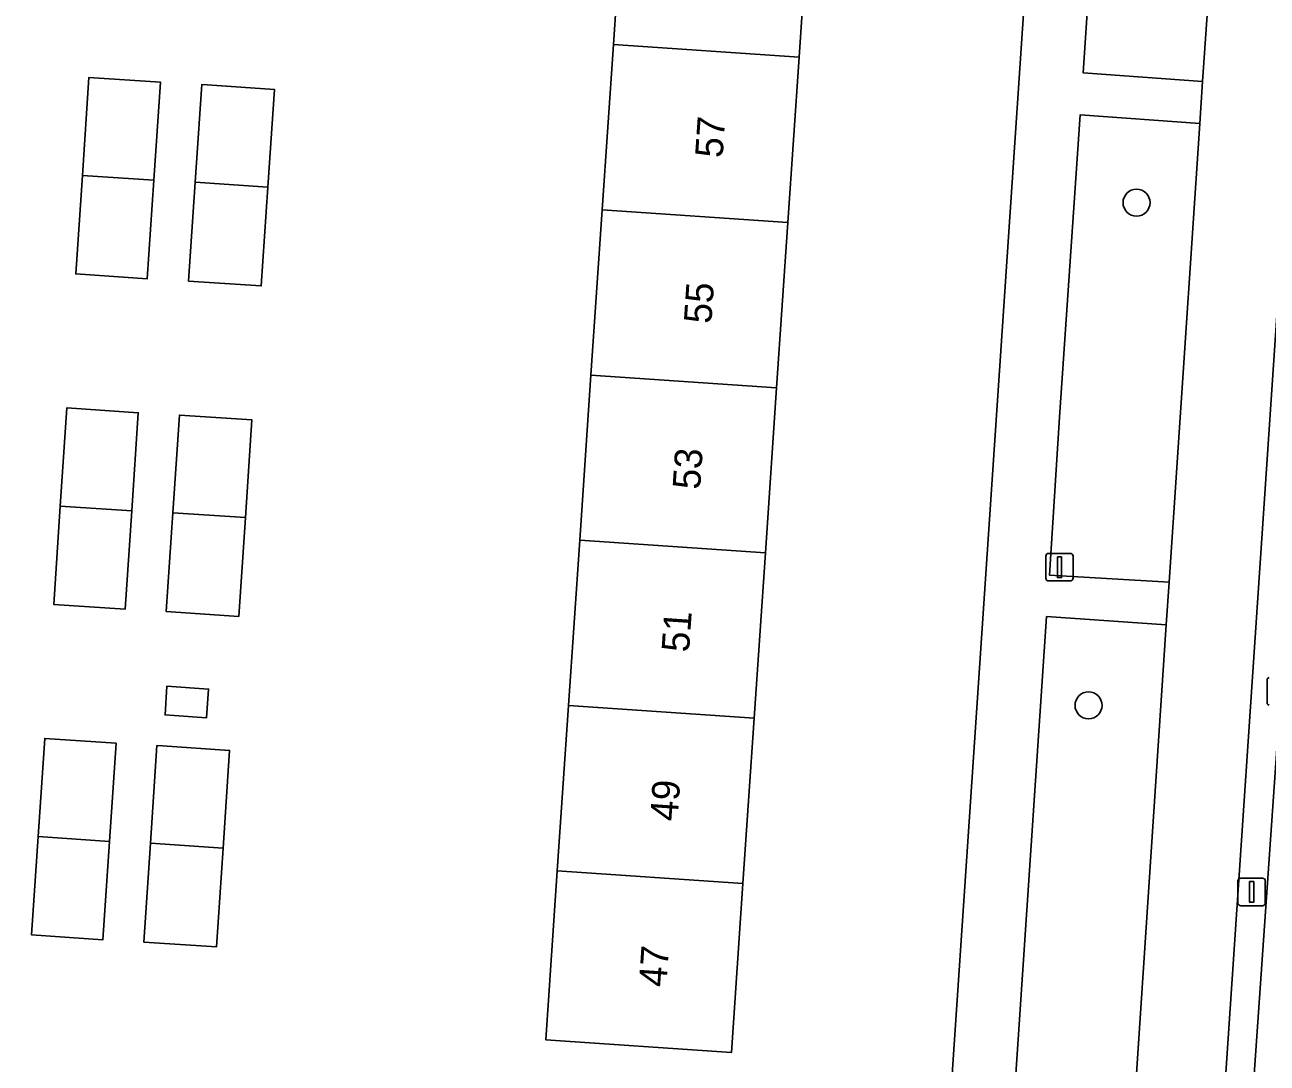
# Model space of a CAD drawing. Extents: x 161848 to 162726, y 385382 to 386521.
# Drawn here: x 161982.91 to 162027.96, y 385893.06 to 385930.71 of the extents above; entities that cross this region are included whole.
import ezdxf

# ---------------------------------------------------------------- set-up
doc = ezdxf.new("R2010")
doc.units = 0
for name, color, linetype in [('IMGEO_Boom', 7, 'Continuous'), ('IMGEO_Erf', 7, 'Continuous'), ('IMGEO_Fietspad_gesloten', 7, 'Continuous'), ('IMGEO_Groenvoorziening', 7, 'Continuous'), ('IMGEO_Kolk', 7, 'Continuous'), ('IMGEO_Lichtmast', 7, 'Continuous'), ('IMGEO_Pand', 7, 'Continuous'), ('IMGEO_Pand_nummerreeks', 7, 'Continuous'), ('IMGEO_Rijbaan_lokaal_open', 7, 'Continuous'), ('IMGEO_Verkeerseiland_open', 7, 'Continuous'), ('IMGEO_Voetpad_open', 7, 'Continuous')]:
    doc.layers.add(name, color=color, linetype=linetype)

msp = doc.modelspace()

# ---------------------------------------------------------------- linework, layer by layer
at = {"layer": 'IMGEO_Boom'}
for centre in [(162023.227, 385924.259), (162021.486, 385906.032)]:
    msp.add_circle(centre, 0.489, dxfattribs=at)
at = {"layer": 'IMGEO_Erf'}
for points in [[(161964.413, 385968.919), (161959.389, 385894.166), (161966.417, 385893.698), (161969.448, 385893.493), (161972.48, 385893.288), (161975.512, 385893.084), (161978.543, 385892.879), (161981.575, 385892.674), (161984.606, 385892.469), (161984.206, 385886.51), (161985.726, 385886.39), (161986.122, 385892.367), (161989.19, 385892.16), (161992.258, 385891.952), (161995.326, 385891.745), (161998.394, 385891.537), (162000, 385891.426), (162005.37, 385891.056), (162016.387, 385890.314), (162021.428, 385965.253)], [(162011.394, 385935.525), (162010.988, 385929.534), (162010.581, 385923.542), (162010.174, 385917.551), (162009.768, 385911.56), (162009.361, 385905.569), (162008.955, 385899.577), (162008.539, 385893.449), (162001.805, 385893.906), (162002.221, 385900.034), (162002.627, 385906.026), (162003.034, 385912.017), (162003.44, 385918.008), (162003.847, 385923.999), (162004.254, 385929.991), (162004.66, 385935.982)]]:
    msp.add_lwpolyline(points, dxfattribs=at)
for points in [[(161987.349, 385921.503), (161984.759, 385921.678), (161984.998, 385925.243), (161985.236, 385928.802), (161987.826, 385928.628), (161987.588, 385925.069)], [(161991.961, 385928.363), (161991.723, 385924.822), (161991.483, 385921.239), (161988.851, 385921.415), (161989.091, 385925), (161989.328, 385928.54), (161989.528, 385928.527)], [(161986.785, 385913.086), (161986.546, 385909.52), (161983.956, 385909.695), (161984.195, 385913.26), (161984.433, 385916.819), (161987.023, 385916.645)], [(161991.148, 385916.381), (161990.91, 385912.84), (161990.67, 385909.257), (161988.038, 385909.433), (161988.278, 385913.018), (161988.515, 385916.558), (161988.715, 385916.545)], [(161989.573, 385906.625), (161989.503, 385905.587), (161988.323, 385905.666), (161987.994, 385905.688), (161988.063, 385906.726)], [(161985.743, 385897.537), (161983.153, 385897.712), (161983.392, 385901.277), (161983.63, 385904.836), (161986.22, 385904.662), (161985.982, 385901.103)], [(161990.335, 385904.398), (161990.097, 385900.857), (161989.857, 385897.274), (161987.225, 385897.45), (161987.465, 385901.035), (161987.702, 385904.575), (161987.902, 385904.562)]]:
    msp.add_lwpolyline(points, close=True, dxfattribs=at)
at = {"layer": 'IMGEO_Fietspad_gesloten'}
msp.add_lwpolyline([(162028.131, 385965.466), (162026.762, 385945.023), (162026.66, 385943.493), (162025.622, 385928.649), (162025.529, 385927.132), (162024.408, 385910.496), (162024.304, 385908.947), (162023.196, 385892.308), (162023.099, 385890.829), (162022.483, 385881.396), (162022.134, 385876.254), (162021.781, 385871.05), (162019.969, 385844.333), (162019.619, 385839.181), (162022.824, 385838.901), (162023.501, 385849.019), (162024.331, 385861.035), (162025.665, 385880.852), (162031.29, 385964.339)], dxfattribs=at)
at = {"layer": 'IMGEO_Groenvoorziening'}
for points in [[(162026.66, 385943.493), (162022.288, 385943.812), (162021.291, 385928.968), (162025.622, 385928.649)], [(162025.529, 385927.132), (162021.189, 385927.446), (162020.429, 385916.476), (162020.073, 385910.75), (162024.408, 385910.496)], [(162023.196, 385892.308), (162024.304, 385908.947), (162019.963, 385909.25), (162018.847, 385892.662)]]:
    msp.add_lwpolyline(points, close=True, dxfattribs=at)
at = {"layer": 'IMGEO_Kolk'}
msp.add_line((162027.964, 385906.117), (162027.964, 385906.969), dxfattribs=at)
msp.add_lwpolyline([(162027.964, 385906.117), (162027.964, 385906.969)], dxfattribs=at)
for centre, start, end in [((162028.041, 385906.967), 91.552, 178.448), ((162028.041, 385906.967), 91.552, 178.448), ((162028.041, 385906.119), 181.552, 268.448), ((162028.041, 385906.119), 181.552, 268.448)]:
    msp.add_arc(centre, 0.0765, start, end, dxfattribs=at)
at = {"layer": 'IMGEO_Lichtmast'}
for p, q in [((162019.937, 385910.643), (162019.937, 385911.443)), ((162019.937, 385911.443), (162019.937, 385910.643)), ((162020.037, 385911.543), (162020.827, 385911.543)), ((162020.827, 385911.543), (162020.037, 385911.543)), ((162020.927, 385911.443), (162020.927, 385910.643)), ((162020.927, 385910.643), (162020.927, 385911.443)), ((162020.827, 385910.543), (162020.037, 385910.543)), ((162020.037, 385910.543), (162020.827, 385910.543)), ((162026.907, 385898.869), (162026.907, 385899.669)), ((162026.907, 385899.669), (162026.907, 385898.869)), ((162027.007, 385899.769), (162027.797, 385899.769)), ((162027.797, 385899.769), (162027.007, 385899.769)), ((162027.897, 385899.669), (162027.897, 385898.869)), ((162027.897, 385898.869), (162027.897, 385899.669)), ((162027.797, 385898.769), (162027.007, 385898.769)), ((162027.007, 385898.769), (162027.797, 385898.769))]:
    msp.add_line(p, q, dxfattribs=at)
for points in [[(162020.357, 385911.418), (162020.507, 385911.418), (162020.507, 385910.668), (162020.357, 385910.668), (162020.357, 385911.418)], [(162027.327, 385899.644), (162027.477, 385899.644), (162027.477, 385898.894), (162027.327, 385898.894), (162027.327, 385899.644)]]:
    msp.add_lwpolyline(points, dxfattribs=at)
for centre, start, end in [((162020.037, 385911.443), 90, 180), ((162020.037, 385911.443), 90, 180), ((162020.827, 385911.443), 0, 90), ((162020.827, 385911.443), 360, 90), ((162020.037, 385910.643), 180, 270), ((162020.037, 385910.643), 180, 270), ((162020.827, 385910.643), 270, 0), ((162020.827, 385910.643), 270, 0), ((162027.007, 385899.669), 90, 180), ((162027.007, 385899.669), 90, 180), ((162027.797, 385899.669), 0, 90), ((162027.797, 385899.669), 360, 90), ((162027.007, 385898.869), 180, 270), ((162027.007, 385898.869), 180, 270), ((162027.797, 385898.869), 270, 0), ((162027.797, 385898.869), 270, 0)]:
    msp.add_arc(centre, 0.1, start, end, dxfattribs=at)
at = {"layer": 'IMGEO_Pand'}
for points in [[(162011.394, 385935.525), (162004.66, 385935.982), (162004.254, 385929.991), (162010.988, 385929.534)], [(162010.988, 385929.534), (162004.254, 385929.991), (162003.847, 385923.999), (162010.581, 385923.542)], [(161987.826, 385928.628), (161985.236, 385928.802), (161984.998, 385925.243), (161987.588, 385925.069)], [(161991.723, 385924.822), (161991.961, 385928.363), (161989.528, 385928.527), (161989.328, 385928.54), (161989.091, 385925)], [(161984.759, 385921.678), (161987.349, 385921.503), (161987.588, 385925.069), (161984.998, 385925.243)], [(161988.851, 385921.415), (161991.483, 385921.239), (161991.723, 385924.822), (161989.091, 385925)], [(162010.581, 385923.542), (162003.847, 385923.999), (162003.44, 385918.008), (162010.174, 385917.551)], [(162010.174, 385917.551), (162003.44, 385918.008), (162003.034, 385912.017), (162009.768, 385911.56)], [(161987.023, 385916.645), (161984.433, 385916.819), (161984.195, 385913.26), (161986.785, 385913.086)], [(161990.91, 385912.84), (161991.148, 385916.381), (161988.715, 385916.545), (161988.515, 385916.558), (161988.278, 385913.018)], [(161983.956, 385909.695), (161986.546, 385909.52), (161986.785, 385913.086), (161984.195, 385913.26)], [(161988.038, 385909.433), (161990.67, 385909.257), (161990.91, 385912.84), (161988.278, 385913.018)], [(162009.768, 385911.56), (162003.034, 385912.017), (162002.627, 385906.026), (162009.361, 385905.569)], [(161987.994, 385905.688), (161988.323, 385905.666), (161989.503, 385905.587), (161989.573, 385906.625), (161988.063, 385906.726)], [(162009.361, 385905.569), (162002.627, 385906.026), (162002.221, 385900.034), (162008.955, 385899.577)], [(161986.22, 385904.662), (161983.63, 385904.836), (161983.392, 385901.277), (161985.982, 385901.103)], [(161990.097, 385900.857), (161990.335, 385904.398), (161987.902, 385904.562), (161987.702, 385904.575), (161987.465, 385901.035)], [(161983.153, 385897.712), (161985.743, 385897.537), (161985.982, 385901.103), (161983.392, 385901.277)], [(161987.225, 385897.45), (161989.857, 385897.274), (161990.097, 385900.857), (161987.465, 385901.035)], [(162001.805, 385893.906), (162008.539, 385893.449), (162008.955, 385899.577), (162002.221, 385900.034)]]:
    msp.add_lwpolyline(points, close=True, dxfattribs=at)
at = {"layer": 'IMGEO_Rijbaan_lokaal_open'}
msp.add_lwpolyline([(162041.102, 386004.154), (162041.12, 386004.571), (162045.689, 386072.893), (162046.97, 386091.978), (162040.968, 386092.437), (162035.482, 386011.093), (162034.343, 385994.018), (162033.471, 385981.124), (162032.304, 385964.271), (162028.465, 385906.543), (162026.839, 385883.258), (162032.937, 385882.841), (162035.569, 385921.295)], dxfattribs=at)
at = {"layer": 'IMGEO_Verkeerseiland_open'}
msp.add_lwpolyline([(162031.29, 385964.339), (162025.665, 385880.852), (162026.657, 385880.78), (162026.839, 385883.258), (162028.465, 385906.543), (162032.304, 385964.271)], close=True, dxfattribs=at)
at = {"layer": 'IMGEO_Voetpad_open'}
for points in [[(162024.417, 385977.147), (162022.248, 385977.26), (162022.086, 385975.013), (162021.69, 385969.861), (162021.428, 385965.253), (162016.387, 385890.314), (162015.467, 385876.641), (162015.241, 385876.631), (162014.909, 385871.646), (162019.923, 385871.211), (162019.65, 385867.208), (162019.318, 385862.334), (162019.302, 385862.103), (162016.633, 385862.282), (162016.617, 385862.075), (162014.406, 385862.215), (162014.297, 385860.555), (162019.019, 385860.238), (162018.504, 385849.346)], [(162018.047, 385880.828), (162018.756, 385891.05), (162023.099, 385890.829), (162023.196, 385892.308), (162018.847, 385892.662), (162019.963, 385909.25), (162024.304, 385908.947), (162024.408, 385910.496), (162020.073, 385910.75), (162020.429, 385916.476), (162021.189, 385927.446), (162025.529, 385927.132), (162025.622, 385928.649), (162021.291, 385928.968), (162022.288, 385943.812), (162026.66, 385943.493), (162026.762, 385945.023), (162022.388, 385945.316), (162023.745, 385965.795)]]:
    msp.add_lwpolyline(points, dxfattribs=at)

# ---------------------------------------------------------------- texts
at = {"layer": 'IMGEO_Pand_nummerreeks'}
for s, p in [('57', (162008.213, 385925.865)), ('55', (162007.805, 385919.853)), ('53', (162007.397, 385913.84)), ('51', (162006.997, 385907.94)), ('49', (162006.581, 385901.814)), ('47', (162006.173, 385895.802))]:
    msp.add_text(s, height=1, rotation=86.1181, dxfattribs=at).set_placement(p)

doc.saveas('drawing.dxf')
